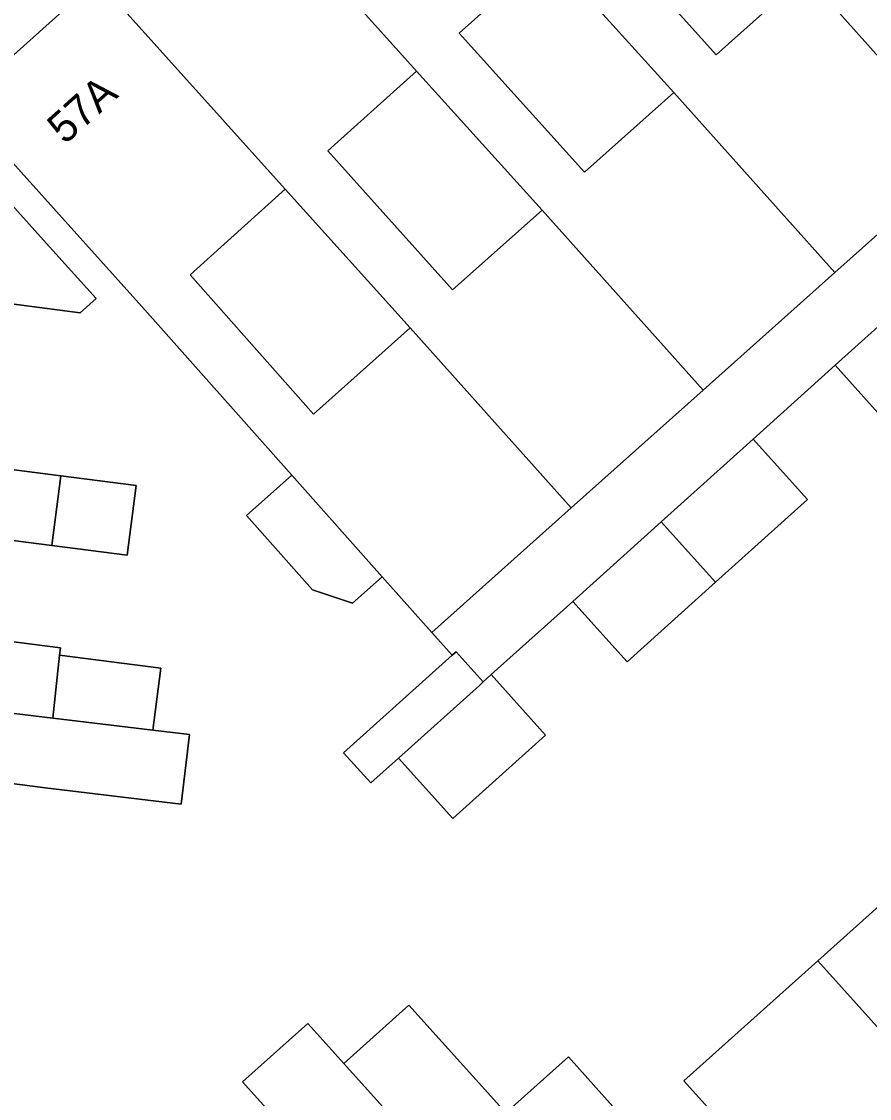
# Model space of a CAD drawing. Extents: x 162172 to 163187, y 382874 to 383685.
# Drawn here: x 162744.99 to 162772.35, y 383373.42 to 383408.18 of the extents above; entities that cross this region are included whole.
import ezdxf

# ---------------------------------------------------------------- set-up
doc = ezdxf.new("R2010")
doc.units = 0
for name, color, linetype in [('IMGEO_Erf', 7, 'Continuous'), ('IMGEO_Pand', 7, 'Continuous'), ('IMGEO_Pand_nummerreeks', 7, 'Continuous'), ('IMGEO_Voetpad_open', 7, 'Continuous')]:
    doc.layers.add(name, color=color, linetype=linetype)

msp = doc.modelspace()

# ---------------------------------------------------------------- linework, layer by layer
at = {"layer": 'IMGEO_Erf'}
for points in [[(162766.217, 383414.192), (162763.352, 383411.621), (162767.398, 383407.114), (162770.283, 383409.692)], [(162761.975, 383410.385), (162759.111, 383407.813), (162763.147, 383403.317), (162766.032, 383405.895)], [(162757.734, 383406.577), (162754.869, 383404.005), (162758.895, 383399.52), (162761.781, 383402.098)], [(162753.492, 383402.769), (162750.432, 383400.004), (162754.407, 383395.511), (162757.53, 383398.301)]]:
    msp.add_lwpolyline(points, close=True, dxfattribs=at)
for points in [[(162772.995, 383395.132), (162771.241, 383397.086), (162768.598, 383394.707), (162770.352, 383392.754), (162767.381, 383390.08), (162764.526, 383387.511), (162762.772, 383389.465), (162760.142, 383387.099), (162761.897, 383385.145), (162758.908, 383382.456), (162757.152, 383384.407), (162756.258, 383383.602), (162755.38, 383384.579), (162758.885, 383387.725), (162758.223, 383388.461), (162756.621, 383390.262), (162755.669, 383389.412), (162754.376, 383389.843), (162752.247, 383392.236), (162753.709, 383393.536), (162749.046, 383398.778), (162742.977, 383405.54)], [(162742.354, 383404.848), (162745.694, 383401.127), (162747.39, 383399.239), (162746.881, 383398.783), (162744.242, 383399.121)], [(162743.569, 383393.862), (162746.251, 383393.519), (162748.685, 383393.207), (162748.398, 383390.962), (162745.964, 383391.274), (162743.869, 383391.542)], [(162743.458, 383388.323), (162746.242, 383387.967), (162746.216, 383387.728), (162749.478, 383387.311), (162749.222, 383385.31), (162750.41, 383385.167), (162750.139, 383382.918), (162745.746, 383383.447), (162742.847, 383383.818)], [(162772.388, 383367.272), (162766.36, 383373.983), (162770.684, 383377.865), (162774.925, 383381.672)], [(162755.559, 383370.118), (162752.118, 383373.953), (162754.221, 383375.839), (162755.388, 383374.545), (162757.488, 383376.429), (162760.61, 383372.948), (162762.632, 383374.761), (162763.802, 383373.456), (162770.749, 383365.709)]]:
    msp.add_lwpolyline(points, dxfattribs=at)
at = {"layer": 'IMGEO_Pand'}
for points in [[(162760.149, 383420.951), (162766.217, 383414.192), (162770.283, 383409.692), (162775.479, 383403.874), (162779.731, 383407.672), (162774.52, 383413.476), (162771.649, 383410.911), (162767.594, 383415.428), (162770.459, 383418), (162764.392, 383424.759)], [(162760.149, 383420.951), (162755.907, 383417.144), (162761.975, 383410.385), (162766.032, 383405.895), (162771.228, 383400.077), (162775.479, 383403.874), (162770.283, 383409.692), (162767.398, 383407.114), (162763.352, 383411.621), (162766.217, 383414.192)], [(162751.665, 383413.337), (162757.734, 383406.577), (162761.781, 383402.098), (162766.977, 383396.281), (162771.228, 383400.077), (162766.032, 383405.895), (162763.147, 383403.317), (162759.111, 383407.813), (162761.975, 383410.385), (162755.907, 383417.144)], [(162747.423, 383409.529), (162753.492, 383402.769), (162757.53, 383398.301), (162762.726, 383392.483), (162766.977, 383396.281), (162761.781, 383402.098), (162758.895, 383399.52), (162754.869, 383404.005), (162757.734, 383406.577), (162751.665, 383413.337)], [(162747.423, 383409.529), (162742.977, 383405.54), (162749.046, 383398.778), (162753.709, 383393.536), (162756.621, 383390.262), (162758.223, 383388.461), (162762.726, 383392.483), (162757.53, 383398.301), (162754.407, 383395.511), (162750.432, 383400.004), (162753.492, 383402.769)], [(162745.694, 383401.127), (162742.354, 383404.848), (162739.264, 383402.074), (162736.389, 383402.443), (162736.167, 383400.709), (162735.762, 383397.544), (162743.907, 383396.502), (162744.242, 383399.121), (162746.881, 383398.783), (162747.39, 383399.239)], [(162775.853, 383397.704), (162774.099, 383399.658), (162771.241, 383397.086), (162772.995, 383395.132)], [(162743.907, 383396.502), (162735.762, 383397.544), (162735.137, 383392.66), (162743.869, 383391.542), (162745.964, 383391.274), (162746.251, 383393.519), (162743.569, 383393.862)], [(162768.598, 383394.707), (162765.625, 383392.032), (162767.381, 383390.08), (162770.352, 383392.754)], [(162746.251, 383393.519), (162745.964, 383391.274), (162748.398, 383390.962), (162748.685, 383393.207)], [(162753.709, 383393.536), (162752.247, 383392.236), (162754.376, 383389.843), (162755.669, 383389.412), (162756.621, 383390.262)], [(162743.869, 383391.542), (162735.137, 383392.66), (162734.425, 383387.093), (162745.993, 383385.699), (162746.216, 383387.728), (162746.242, 383387.967), (162743.458, 383388.323)], [(162767.381, 383390.08), (162765.625, 383392.032), (162762.772, 383389.465), (162764.526, 383387.511)], [(162746.216, 383387.728), (162745.993, 383385.699), (162749.222, 383385.31), (162749.478, 383387.311)], [(162759.759, 383386.754), (162759.884, 383386.866), (162759.012, 383387.839), (162758.885, 383387.725), (162755.38, 383384.579), (162756.258, 383383.602), (162757.152, 383384.407)], [(162742.847, 383383.818), (162745.746, 383383.447), (162750.139, 383382.918), (162750.41, 383385.167), (162749.222, 383385.31), (162745.993, 383385.699), (162734.425, 383387.093), (162733.746, 383381.785), (162742.444, 383380.672)], [(162760.142, 383387.099), (162759.884, 383386.866), (162759.759, 383386.754), (162757.152, 383384.407), (162758.908, 383382.456), (162761.897, 383385.145)], [(162774.925, 383381.672), (162770.684, 383377.865), (162776.709, 383371.153), (162780.949, 383374.962)], [(162770.684, 383377.865), (162766.36, 383373.983), (162772.388, 383367.272), (162776.709, 383371.153)], [(162763.802, 383373.456), (162762.632, 383374.761), (162760.61, 383372.948), (162757.488, 383376.429), (162755.388, 383374.545), (162766.648, 383362.022), (162770.749, 383365.709)], [(162755.388, 383374.545), (162754.221, 383375.839), (162752.118, 383373.953), (162755.559, 383370.118), (162753.574, 383368.338), (162762.546, 383358.334), (162766.648, 383362.022)]]:
    msp.add_lwpolyline(points, close=True, dxfattribs=at)
at = {"layer": 'IMGEO_Voetpad_open'}
for points in [[(162732.961, 383401.11), (162736.167, 383400.709), (162736.389, 383402.443), (162741.599, 383407.069), (162742.977, 383405.54), (162747.423, 383409.529), (162751.665, 383413.337), (162755.907, 383417.144), (162760.149, 383420.951), (162764.392, 383424.759), (162768.748, 383428.668), (162774.814, 383421.909)], [(162775.479, 383403.874), (162771.228, 383400.077), (162766.977, 383396.281), (162762.726, 383392.483), (162758.223, 383388.461), (162758.885, 383387.725), (162759.012, 383387.839), (162759.884, 383386.866), (162760.142, 383387.099), (162762.772, 383389.465), (162765.625, 383392.032), (162768.598, 383394.707), (162771.241, 383397.086), (162774.099, 383399.658)]]:
    msp.add_lwpolyline(points, dxfattribs=at)

# ---------------------------------------------------------------- texts
at = {"layer": 'IMGEO_Pand_nummerreeks'}
msp.add_text('57A', height=1, rotation=41.9061, dxfattribs=at).set_placement((162746.383, 383404.188))

doc.saveas('drawing.dxf')
